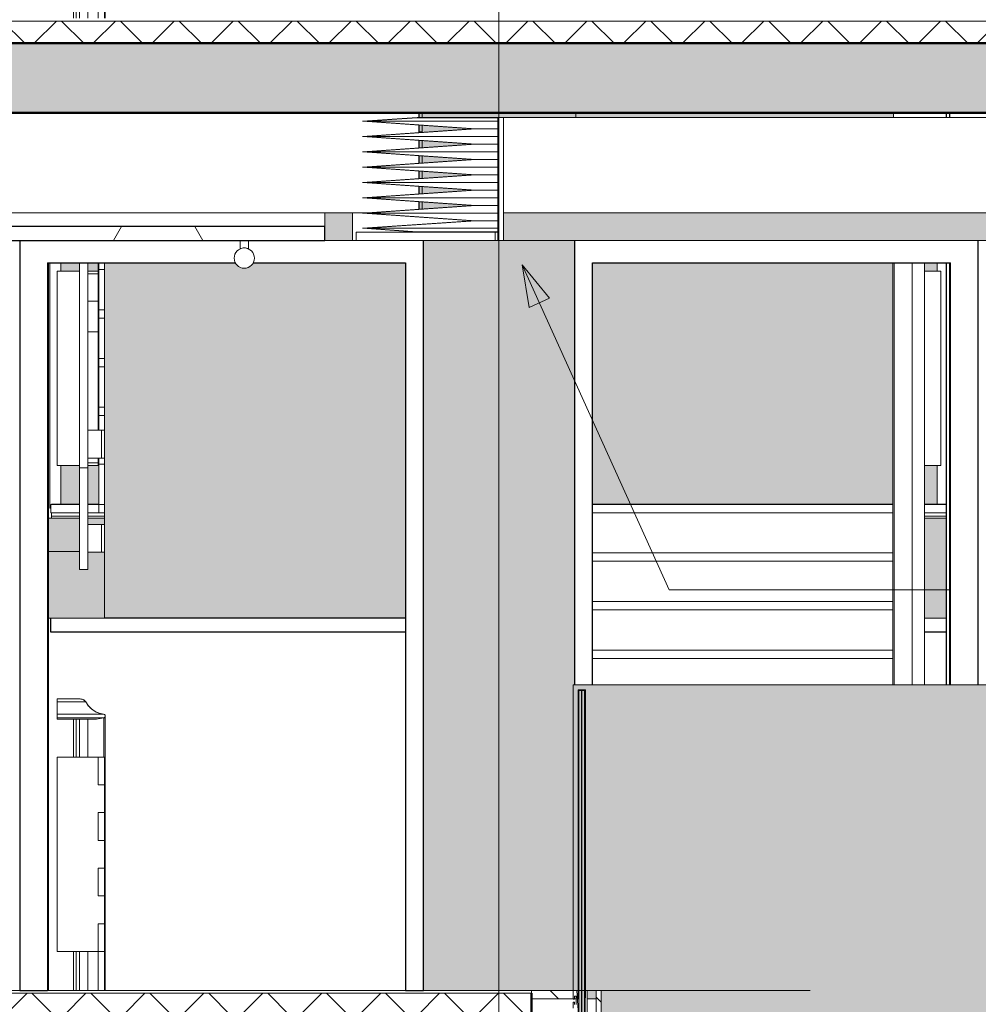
# Model space of a CAD drawing. Extents: x 50445 to 145605, y -10968 to 41989.
# Tile 281 of 338: x 100471 to 103921, y 8637 to 12182. Entities that reach past the tile are written whole.
import ezdxf

# ---------------------------------------------------------------- set-up
doc = ezdxf.new("R2010")
doc.units = 0
doc.header["$LTSCALE"] = 414.30304
doc.header["$MEASUREMENT"] = 0
doc.linetypes.add('stramien', pattern=[22.225, 12.7, -3.175, 3.175, -3.175])
doc.layers.get('0').update_dxf_attribs({"linetype": 'CONTINUOUS'})
for name, color, linetype, lineweight in [('A-ANNO-TEXT', 2, 'CONTINUOUS', 18), ('A-CLNG-PATT', 5, 'CONTINUOUS', 25), ('A-CLNG-SUSP', 5, 'CONTINUOUS', 25), ('A-DETL', 5, 'CONTINUOUS', 18), ('A-DOOR', 1, 'CONTINUOUS', 25), ('A-EQPM', 6, 'CONTINUOUS', 18), ('A-FLOR-CASE', 3, 'CONTINUOUS', 18), ('A-FLOR-OTLN', 6, 'CONTINUOUS', 18), ('A-FLOR-PATT', 8, 'CONTINUOUS', 50), ('A-GENM', 6, 'CONTINUOUS', 18), ('I-WALL', 2, 'CONTINUOUS', 25), ('S-BEAM', 4, 'CONTINUOUS', 18), ('S-GRID', 1, 'CONTINUOUS', 18)]:
    doc.layers.add(name, color=color, linetype=linetype, lineweight=lineweight)
pattern_1 = [(45, (114825.1, 10064.78), (-106.066, 106.066), []), (135, (114825.1, 10064.78), (-106.066, -106.066), [])]
pattern_2 = [(135, (33645.57, 9397.6), (-70.7107, -70.7107), [])]

# ---------------------------------------------------------------- blocks, each defined once
blk = doc.blocks.new('34_leuning zijkant betontrap trappenhuis westgevel staandaard links - 24_betontrap trappenhuis 3500 hoog-2949909-plotview doorsnede C C  -  1 op 100')
at = {"layer": 'A-EQPM'}
for p, q in [((19509.8, 9069.3), (19426.6, 9069.3)), ((19426.6, 9059.1), (19426.6, 9069.3)), ((19426.6, 9014.4), (19426.6, 9059.1)), ((19529.9, 9059.1), (19426.6, 9059.1)), ((19426.6, 9000.9), (19426.6, 9014.4)), ((19426.6, 9014.4), (19593.8, 9014.4)), ((19599.6, 8020), (19599.6, 9006.5)), ((19426.6, 8996.9), (19426.6, 9000.9)), ((19594.8, 9000.9), (19426.6, 9000.9)), ((19426.6, 8996.9), (19565.9, 8996.9)), ((19484.7, 8996.9), (19484.7, 8860)), ((19495.2, 8860), (19495.2, 8996.9)), ((19506.6, 8860), (19506.6, 8996.9)), ((19536.6, 8996.9), (19536.6, 8860)), ((19594.7, 9000.9), (19568.4, 8996.9)), ((19594.7, 8860), (19594.7, 9000.9)), ((19574.6, 8860), (19426.6, 8860)), ((19426.6, 8860), (19426.6, 8160)), ((19574.6, 8760), (19574.6, 8860)), ((19574.6, 8760), (19574.6, 8860)), ((19574.6, 8860), (19596.6, 8860)), ((19596.6, 8860), (19596.6, 8760)), ((19596.6, 8760), (19574.6, 8760)), ((19596.6, 8760), (19574.6, 8760)), ((19596.6, 8660), (19596.6, 8760)), ((19574.6, 8560), (19574.6, 8660)), ((19574.6, 8660), (19596.6, 8660)), ((19574.6, 8560), (19574.6, 8660)), ((19596.6, 8660), (19574.6, 8660)), ((19596.6, 8660), (19596.6, 8560)), ((19596.6, 8560), (19574.6, 8560)), ((19596.6, 8560), (19574.6, 8560)), ((19596.6, 8460), (19596.6, 8560)), ((19574.6, 8360), (19574.6, 8460)), ((19574.6, 8460), (19596.6, 8460)), ((19574.6, 8360), (19574.6, 8460)), ((19596.6, 8460), (19574.6, 8460)), ((19596.6, 8460), (19596.6, 8360)), ((19596.6, 8360), (19574.6, 8360)), ((19596.6, 8360), (19574.6, 8360)), ((19596.6, 8260), (19596.6, 8360)), ((19574.6, 8160), (19574.6, 8260)), ((19574.6, 8260), (19596.6, 8260)), ((19574.6, 8160), (19574.6, 8260)), ((19596.6, 8260), (19574.6, 8260)), ((19596.6, 8260), (19596.6, 8160)), ((19426.6, 8160), (19574.6, 8160)), ((19484.7, 8160), (19484.7, 8020)), ((19495.2, 8020), (19495.2, 8160)), ((19506.6, 8020), (19506.6, 8160)), ((19536.6, 8160), (19536.6, 8020)), ((19596.6, 8160), (19574.6, 8160)), ((19574.6, 8020), (19574.6, 8160)), ((19596.6, 8160), (19596.6, 8020)), ((19506.6, 6401.7), (19506.6, 7140)), ((19536.6, 7140), (19536.6, 6401.7)), ((19574.6, 6536.7), (19574.6, 7140)), ((19506.6, 7110), (19426.6, 7110)), ((19426.6, 7110), (19426.6, 6410)), ((19574.6, 7110), (19536.6, 7110)), ((19536.6, 7100), (19574.6, 7100)), ((19536.6, 7001.7), (19574.6, 7001.7)), ((19574.6, 6836.7), (19574.6, 6924.2)), ((19576.6, 6924.2), (19574.6, 6924.2)), ((19574.6, 6891.7), (19536.6, 6891.7)), ((19576.6, 6836.7), (19574.6, 6836.7)), ((19536.6, 6536.7), (19586.6, 6536.7)), ((19586.6, 6436.7), (19586.6, 6536.7)), ((19586.6, 6536.7), (19596.6, 6536.7)), ((19586.6, 6436.7), (19536.6, 6436.7)), ((19574.6, 6420), (19536.6, 6420)), ((19574.6, 6410), (19574.6, 6436.7)), ((19596.6, 6436.7), (19586.6, 6436.7)), ((19426.6, 6410), (19506.6, 6410)), ((19506.6, 6035.4), (19506.6, 6401.7)), ((19506.6, 6401.7), (19536.6, 6401.7)), ((19536.6, 6410), (19574.6, 6410)), ((19536.6, 6401.7), (19536.6, 6035.4)), ((19576.6, 6410), (19574.6, 6410)), ((19576.6, 6410), (19574.6, 6410)), ((19536.6, 6197.4), (19586.6, 6197.4)), ((19586.6, 6097.4), (19586.6, 6197.4)), ((19586.6, 6197.4), (19596.6, 6197.4)), ((19586.6, 6097.4), (19536.6, 6097.4)), ((19596.6, 6097.4), (19586.6, 6097.4)), ((19506.6, 6035.4), (19536.6, 6035.4))]:
    blk.add_line(p, q, dxfattribs=at)
at = {"layer": 'A-EQPM', "flags": 128}
for points in [[(19529.9, 9059.1), (19526.3, 9063.1), (19521.9, 9066.2), (19516.9, 9068.3), (19511.6, 9069.2), (19509.8, 9069.3)], [(19511.6, 9069.2), (19516.9, 9068.3), (19521.8, 9066.2), (19526.2, 9063.1), (19529.9, 9059.1)], [(19593.8, 9014.4), (19578, 9017.8), (19563.1, 9024.3), (19549.8, 9033.6), (19538.6, 9045.3), (19529.9, 9059.1)], [(19529.9, 9059.1), (19538.5, 9045.3), (19549.7, 9033.6), (19563, 9024.3), (19577.9, 9017.8), (19593.8, 9014.4)], [(19594.8, 9000.9), (19596.2, 9001.5), (19597.4, 9002.5), (19598.4, 9003.6), (19599.1, 9005), (19599.5, 9006.5), (19599.6, 9008), (19599.3, 9009.5), (19598.7, 9010.9), (19597.8, 9012.2), (19596.7, 9013.2), (19595.3, 9013.9), (19593.8, 9014.4)], [(19593.8, 9014.4), (19595.3, 9013.9), (19596.6, 9013.2), (19597.8, 9012.2), (19598.7, 9010.9), (19599.3, 9009.5), (19599.5, 9008), (19599.5, 9006.5), (19599.1, 9005), (19598.4, 9003.6), (19597.4, 9002.5), (19596.1, 9001.5), (19594.7, 9000.9)], [(19565.9, 8996.9), (19568.5, 8996.9), (19594.8, 9000.9)]]:
    blk.add_lwpolyline(points, dxfattribs=at)
at = {"layer": 'A-EQPM'}
for points in [[(19513.4, 9069), (19513.8, 9069), (19514.2, 9068.9), (19514.6, 9068.8)], [(19519.3, 9067.4), (19519.7, 9067.3), (19520.1, 9067.1), (19520.5, 9066.9)], [(19529.9, 9059.1), (19532.6, 9053.6), (19535.9, 9048.4), (19539.8, 9043.7)], [(19544.2, 9038.8), (19547, 9035.9), (19550.1, 9033.2), (19553.3, 9030.7)], [(19559, 9026.6), (19562.6, 9024.4), (19566.2, 9022.2), (19570, 9020.6)], [(19575.8, 9018.5), (19581.6, 9016.4), (19587.7, 9015.1), (19593.8, 9014.4)]]:
    blk.add_open_spline(points, degree=3, dxfattribs=at)
blk = doc.blocks.new('34_leuning zijkant betontrap trappenhuis westgevel standaard rechts - 24_betontrap trappenhuis 3500 hoog-V12-plotview doorsnede C C  -  1 op 100')
at = {"layer": 'A-EQPM'}
for p, q in [((22433.6, 10640), (22433.6, 9120)), ((22439.4, 10640), (22439.4, 9120)), ((22503.3, 9120), (22503.3, 10640)), ((22548.5, 9120), (22548.5, 10640)), ((22606.6, 10610), (22548.4, 10610)), ((22606.6, 9910), (22606.6, 10610)), ((22548.5, 9910), (22606.6, 9910))]:
    blk.add_line(p, q, dxfattribs=at)
blk = doc.blocks.new('34_KU_hardglazen balustrade trappenhuis westgevel - Type-V14-plotview doorsnede C C  -  1 op 100')
at = {"layer": 'A-EQPM'}
h = blk.add_hatch(color=256, dxfattribs=at)
h.paths.add_polyline_path([(22403.6, 9770.5), (22433.6, 9770.5), (22433.6, 10640), (21352.6, 10640), (21352.6, 9770.5), (22125.3, 9770.5)], flags=0)
h.paths.add_polyline_path([(19440.1, 9770.5), (19506.6, 9770.5), (19506.6, 9910), (19440.1, 9910)], flags=0)
h.paths.add_polyline_path([(19536.6, 9770.5), (19576.6, 9770.5), (19576.6, 9910), (19536.6, 9910)], flags=0)
h.paths.add_polyline_path([(22548.5, 9770.5), (22593.2, 9770.5), (22593.2, 9910), (22548.5, 9910), (22548.5, 9860.1)], flags=0)
h.paths.add_polyline_path([(22578.8, 10610), (22593.2, 10610), (22593.2, 10640), (22548.5, 10640), (22548.5, 10610)], flags=0)
h.paths.add_polyline_path([(19574.6, 10610), (19574.6, 10640), (19536.6, 10640), (19536.6, 10610)], flags=0)
h.paths.add_polyline_path([(19440.1, 10610), (19506.6, 10610), (19506.6, 10640), (19440.1, 10640)], flags=0)
for p, q in [((19400.1, 10640), (19400.1, 9756.5)), ((19440.1, 10610), (19440.1, 10640)), ((22593.2, 10640), (22593.2, 10610)), ((19440.1, 9770.5), (19440.1, 9910)), ((22593.2, 9910), (22593.2, 9770.5)), ((19403.6, 9756.5), (19400.1, 9756.5)), ((19406.6, 9770.5), (19506.6, 9770.5)), ((19536.6, 9770.5), (19576.6, 9770.5)), ((21352.6, 9770.5), (22433.8, 9770.5)), ((22548.5, 9770.5), (22626.6, 9770.5)), ((19406.6, 9727.8), (19406.6, 9739.3)), ((19406.6, 9739.3), (19506.6, 9739.3)), ((19406.6, 9720), (19406.6, 9727.8)), ((19406.6, 9727.8), (19506.6, 9727.8)), ((19536.6, 9739.3), (19596.6, 9739.3)), ((19536.6, 9727.8), (19596.6, 9727.8)), ((22548.5, 9739.3), (22626.6, 9739.3)), ((22548.5, 9727.8), (22626.6, 9727.8)), ((22626.6, 9739.3), (22626.6, 9727.8)), ((22626.6, 9727.8), (22626.6, 9720))]:
    blk.add_line(p, q, dxfattribs=at)
blk = doc.blocks.new('32_KA HK-14 - Houten deur op kleefmagneet trappenhuis-4622518-plotview doorsnede C C  -  1 op 100')
at = {"layer": 'A-DOOR'}
for p, q in [((19291.6, 10720), (19291.6, 8020)), ((20744.6, 8020), (20744.6, 10720)), ((19391.6, 10640), (19391.6, 8020)), ((19391.6, 10640), (20067.7, 10640)), ((20132.2, 10640), (20680.6, 10640)), ((20680.6, 10640), (20680.6, 8020)), ((19291.6, 8020), (19391.6, 8020)), ((20680.6, 8020), (20744.6, 8020))]:
    blk.add_line(p, q, dxfattribs=at)
at = {"layer": 'A-DOOR', "lineweight": 18}
for p, q in [((19395.6, 10640), (19395.6, 8030)), ((19395.6, 8030), (19391.6, 8030))]:
    blk.add_line(p, q, dxfattribs=at)
blk = doc.blocks.new('32_KA HK-14 - Houten deur op kleefmagneet trappenhuis-5558574-plotview doorsnede C C  -  1 op 100')
at = {"layer": 'A-DOOR'}
for p, q in [((21288.6, 10720), (21288.6, 9120)), ((22741.6, 9120), (22741.6, 10720)), ((21352.6, 9120), (21352.6, 10640)), ((21352.6, 10640), (22641.6, 10640)), ((22641.6, 9120), (22641.6, 10640))]:
    blk.add_line(p, q, dxfattribs=at)
at = {"layer": 'A-DOOR', "lineweight": 18}
blk.add_line((22637.6, 9120), (22637.6, 10640), dxfattribs=at)
blk = doc.blocks.new('65_KU_GNS huif met Barisol - Type-V42-plotview doorsnede C C  -  1 op 100')
at = {"layer": 'A-GENM'}
blk.add_hatch(color=256, dxfattribs=at).paths.add_polyline_path([(21032.3, 10720), (26494.3, 10720), (26494.3, 10820), (21032.3, 10820)], flags=0)
for p, q in [((20722.4, 11163.2), (20525.3, 11149.4)), ((20525.3, 11149.4), (20919.3, 11121.9)), ((20539.7, 11149.4), (20722.4, 11162.2)), ((20933.6, 11121.9), (20539.7, 11149.4)), ((20539.7, 11149.4), (21012.1, 11149.4)), ((20722.4, 11162.2), (20722.4, 11163.2)), ((20722.4, 11163.2), (21012.1, 11163.2)), ((20722.4, 11162.2), (21012.1, 11162.2)), ((21032.3, 11163.2), (21012.3, 11163.2)), ((21012.3, 11163.2), (21012.3, 10720)), ((21032.3, 10720), (21032.3, 11163.2)), ((26494.3, 11163.2), (21032.3, 11163.2)), ((20919.3, 11121.9), (20525.3, 11094.3)), ((20539.7, 11094.3), (20933.6, 11121.9)), ((20933.6, 11121.9), (21012.1, 11121.9)), ((20525.3, 11094.3), (20919.3, 11066.8)), ((20919.3, 11066.8), (20525.3, 11039.2)), ((20933.6, 11066.8), (20539.7, 11094.3)), ((20539.7, 11094.3), (21012.1, 11094.3)), ((20539.7, 11039.2), (20933.6, 11066.8)), ((20933.6, 11066.8), (21012.1, 11066.8)), ((20525.3, 11039.2), (20919.3, 11011.7)), ((20933.6, 11011.7), (20539.7, 11039.2)), ((20539.7, 11039.2), (21012.1, 11039.2)), ((20919.3, 11011.7), (20525.3, 10984.1)), ((20539.7, 10984.1), (20933.6, 11011.7)), ((20933.6, 11011.7), (21012.1, 11011.7)), ((20525.3, 10984.1), (20919.3, 10956.6)), ((20919.3, 10956.6), (20525.3, 10929)), ((20933.6, 10956.6), (20539.7, 10984.1)), ((20539.7, 10984.1), (21012.1, 10984.1)), ((20539.7, 10929), (20933.6, 10956.6)), ((20933.6, 10956.6), (21012.1, 10956.6)), ((20525.3, 10929), (20919.3, 10901.5)), ((20933.6, 10901.5), (20539.7, 10929)), ((20539.7, 10929), (21012.1, 10929)), ((20919.3, 10901.5), (20525.3, 10874)), ((20539.7, 10874), (20933.6, 10901.5)), ((20933.6, 10901.5), (21012.1, 10901.5)), ((20525.3, 10874), (20919.3, 10846.4)), ((20933.6, 10846.4), (20539.7, 10874)), ((20539.7, 10874), (21012.1, 10874)), ((20919.3, 10846.4), (20525.3, 10818.9)), ((20525.3, 10818.9), (20919.3, 10791.3)), ((20539.7, 10818.9), (20933.6, 10846.4)), ((20933.6, 10791.3), (20539.7, 10818.9)), ((20539.7, 10818.9), (21012.1, 10818.9)), ((20933.6, 10846.4), (21012.1, 10846.4)), ((26494.3, 10820), (21032.3, 10820)), ((21032.3, 10820), (21032.3, 10720)), ((20919.3, 10791.3), (20525.3, 10763.8)), ((20539.7, 10763.8), (20933.6, 10791.3)), ((20933.6, 10791.3), (21012.1, 10791.3)), ((21002.3, 10750), (20502.3, 10750)), ((20502.3, 10750), (20502.3, 10720)), ((20525.3, 10763.8), (20722.4, 10750)), ((20722.4, 10751), (20539.7, 10763.8)), ((20539.7, 10763.8), (21012.1, 10763.8)), ((20722.4, 10750), (20722.4, 10751)), ((20722.4, 10751), (21012.1, 10751)), ((21002.3, 10720), (21002.3, 10750)), ((21012.1, 10750), (21002.3, 10750)), ((20502.3, 10720), (21002.3, 10720)), ((21002.3, 10720), (21012.1, 10720)), ((21012.3, 10720), (21032.3, 10720)), ((21032.3, 10720), (26494.3, 10720))]:
    blk.add_line(p, q, dxfattribs=at)
blk = doc.blocks.new('34_KA_houten balustrade communicatietrappen - Type-V45-plotview doorsnede C C  -  1 op 100')
at = {"layer": 'A-FLOR-CASE'}
h = blk.add_hatch(dxfattribs=at)
h.set_pattern_fill('FP_22', color=256, style=0, pattern_type=2)
h.set_pattern_definition(pattern_2)
h.paths.add_polyline_path([(26465.9, 7220), (26465.9, 7620), (26447.9, 7620), (26447.9, 7238), (26167.9, 7238), (26167.9, 7990), (26149.9, 7990), (26149.9, 7238), (25603.6, 7238), (25576.9, 7220), (26021.3, 7220)], flags=0)
h.paths.add_polyline_path([(21067.9, 7220), (21383.9, 7220), (21383.9, 8020), (21365.9, 8020), (21365.9, 7238), (21085.9, 7238), (21085.9, 7620), (21067.9, 7620)], flags=0)
h.paths.add_polyline_path([(21283.9, 7990), (21301.9, 7990), (21301.9, 8020), (21283.9, 8020), (21283.9, 8000.1)], flags=0)
at = {"layer": 'A-GENM'}
h = blk.add_hatch(color=256, dxfattribs=at)
h.paths.add_polyline_path([(21383.9, 7220), (23167.1, 7220), (25989.9, 9120), (21283.9, 9120), (21283.9, 8020), (21301.9, 8020), (21301.9, 9102), (21328.1, 9102), (21328.1, 8020), (21383.9, 8020), (21383.9, 7238)], flags=0)
h.paths.add_polyline_path([(25576.9, 7220), (25603.6, 7238), (26149.9, 7239.1), (26149.9, 7701.6), (25434.4, 7220), (25464.8, 7220)], flags=0)
h = blk.add_hatch(color=256, dxfattribs=at)
h.paths.add_polyline_path([(21303.9, 7990), (21303.9, 9100), (21313.9, 9100), (21314.9, 9100), (21324.9, 9100), (21325.4, 7990), (21327.4, 7990), (21328.1, 8020), (21328.1, 9102), (21301.9, 9101.9), (21302.4, 7990)], flags=0)
h.paths.add_polyline_path([(21365.9, 7990), (21365.9, 8020), (21334.4, 8020), (21334.4, 7990)], flags=0)
for points in [[(21303.9, 7920), (21313.9, 7920), (21313.9, 9100), (21303.9, 9100), (21303.9, 8000.1)], [(21314.9, 7920), (21324.9, 7920), (21324.9, 9100), (21314.9, 9100), (21314.9, 8000.1)]]:
    blk.add_hatch(color=256, dxfattribs=at).paths.add_polyline_path(points, flags=0)
h = blk.add_hatch(dxfattribs=at)
h.set_pattern_fill('FP_22', color=256, style=0, pattern_type=2)
h.set_pattern_definition(pattern_2)
h.paths.add_polyline_path([(21283.9, 7990), (21283.9, 8020), (21133.9, 8020), (21133.9, 7990)], flags=0)
at = {"layer": 'A-FLOR-CASE'}
for p, q in [((21313.9, 9100), (21303.9, 9100)), ((21303.9, 9100), (21303.9, 7920)), ((21313.9, 7920), (21313.9, 9100)), ((21324.9, 9100), (21314.9, 9100)), ((21314.9, 9100), (21314.9, 7920)), ((21324.9, 7920), (21324.9, 9100))]:
    blk.add_line(p, q, dxfattribs=at)
at = {"layer": 'A-GENM'}
for p, q in [((25989.9, 9120), (21283.9, 9120)), ((21283.9, 9120), (21283.9, 8020)), ((21301.9, 9102), (21328.1, 9102)), ((21301.9, 8020), (21301.9, 9102)), ((21328.1, 9102), (21328.1, 8020)), ((21283.9, 8020), (21133.9, 8020)), ((21133.9, 8020), (21133.9, 7990)), ((21301.9, 8020), (21283.9, 8020)), ((21283.9, 8020), (21283.9, 7990)), ((21283.9, 7990), (21283.9, 8020)), ((21296.8, 8020), (21283.9, 8020)), ((21283.9, 8020), (21283.9, 7988.7)), ((21302.4, 7930), (21296.8, 8020)), ((21301.9, 7990), (21301.9, 8020)), ((21328.1, 8020), (21325.4, 7910)), ((21334.4, 8020), (21328.1, 8020)), ((21334.4, 8020), (21365.9, 8020)), ((21334.4, 7901.6), (21334.4, 8020)), ((21365.9, 8020), (21365.9, 7238)), ((21383.9, 8020), (21365.9, 8020)), ((21383.9, 7220), (21383.9, 8020)), ((21133.9, 7990), (21283.9, 7990)), ((21283.9, 7990), (21301.9, 7990)), ((21283.9, 7988.7), (21287.9, 7988.7)), ((21287.9, 7977.2), (21283.9, 7977.2)), ((21283.9, 7977.2), (21283.9, 7955.7)), ((21287.9, 7988.7), (21287.9, 7999)), ((21287.9, 7999), (21293.9, 7999)), ((21287.9, 7969), (21287.9, 7977.2)), ((21293.9, 7999), (21293.9, 7969)), ((21301.9, 7990), (21303.9, 7990)), ((21324.9, 7990), (21327.4, 7990)), ((21334.4, 7990), (21365.9, 7990))]:
    blk.add_line(p, q, dxfattribs=at)
blk = doc.blocks.new('42_KA leemstuc betonkolomafwerking - Type-V57-plotview doorsnede C C  -  1 op 100')
at = {"layer": 'A-GENM'}
h = blk.add_hatch(color=256, dxfattribs=at)
h.paths.add_polyline_path([(21012.1, 8020), (21283.9, 8020), (21283.9, 9120), (21288.6, 9120), (21288.6, 10720), (20744.6, 10720), (20744.6, 8020)], flags=0)
h.paths.add_polyline_path([(20739.6, 10833.8), (20919.3, 10846.4), (20739.6, 10859), (20739.6, 10846.4)], flags=0)
h.paths.add_polyline_path([(20739.6, 10888.9), (20919.3, 10901.5), (20739.6, 10914.1), (20739.6, 10901.5)], flags=0)
h.paths.add_polyline_path([(20739.6, 10944), (20919.3, 10956.6), (20739.6, 10969.2), (20739.6, 10956.6)], flags=0)
h.paths.add_polyline_path([(20739.6, 10999.1), (20919.3, 11011.7), (20739.6, 11024.2), (20739.6, 11011.7)], flags=0)
h.paths.add_polyline_path([(20739.6, 11054.2), (20919.3, 11066.8), (20739.6, 11079.3), (20739.6, 11066.8)], flags=0)
h.paths.add_polyline_path([(20739.6, 11109.3), (20919.3, 11121.9), (20739.6, 11134.4), (20739.6, 11121.9)], flags=0)
h.paths.add_polyline_path([(21012.3, 11163.2), (21293.6, 11163.2), (21293.6, 11180), (20739.6, 11180), (20739.6, 11163.2), (21012.1, 11163.2)], flags=0)
for p, q in [((20739.6, 11180), (20739.6, 11163.2)), ((21293.6, 11180), (21293.6, 11163.2)), ((20739.6, 11134.4), (20739.6, 11109.3)), ((20739.6, 11079.3), (20739.6, 11054.2)), ((20739.6, 11024.2), (20739.6, 10999.1)), ((20739.6, 10969.2), (20739.6, 10944)), ((20739.6, 10914.1), (20739.6, 10888.9)), ((20739.6, 10859), (20739.6, 10833.8))]:
    blk.add_line(p, q, dxfattribs=at)
blk = doc.blocks.new('41_betontrap natuursteen afwerking - 24_betontrap trappenhuis 3500 hoog-2911512-plotview doorsnede C C  -  1 op 100')
at = {"layer": 'A-EQPM'}
for p, q in [((19576.6, 3615), (19576.6, 3640)), ((19576.6, 3470), (19576.6, 3615)), ((19596.6, 3615), (19576.6, 3615))]:
    blk.add_line(p, q, dxfattribs=at)
blk = doc.blocks.new('41_betontrap natuursteen afwerking - 24_betontrap trappenhuis 3500 hoog-V77-plotview doorsnede C C  -  1 op 100')
at = {"layer": 'A-EQPM'}
for p, q in [((19576.6, 2915), (19576.6, 2936.7)), ((19576.6, 2770), (19576.6, 2915)), ((19596.6, 2915), (19576.6, 2915))]:
    blk.add_line(p, q, dxfattribs=at)
blk = doc.blocks.new('41_betontrap natuursteen afwerking - 24_betontrap trappenhuis 3500 hoog-V78-plotview doorsnede C C  -  1 op 100')
at = {"layer": 'A-EQPM'}
for p, q in [((19576.6, 3090), (19576.6, 3120)), ((19596.6, 3120), (19576.6, 3120)), ((19576.6, 3036.7), (19576.6, 3090)), ((19596.6, 3090), (19576.6, 3090))]:
    blk.add_line(p, q, dxfattribs=at)
blk = doc.blocks.new('41_betontrap natuursteen afwerking - 24_betontrap trappenhuis 3500 hoog-V79-plotview doorsnede C C  -  1 op 100')
at = {"layer": 'A-EQPM'}
for p, q in [((19576.6, 3265), (19576.6, 3295)), ((19596.6, 3295), (19576.6, 3295)), ((19576.6, 3120), (19576.6, 3265)), ((19596.6, 3265), (19576.6, 3265))]:
    blk.add_line(p, q, dxfattribs=at)
blk = doc.blocks.new('41_betontrap natuursteen afwerking tussenbordes naar beneden - 24_betontrap trappenhuis 3500 hoog-2916863-plotview doorsnede C C  -  1 op 100')
at = {"layer": 'A-EQPM'}
for p, q in [((19576.6, 2740), (19576.6, 2770)), ((19596.6, 2770), (19576.6, 2770)), ((19596.6, 2740), (19576.6, 2740))]:
    blk.add_line(p, q, dxfattribs=at)
blk = doc.blocks.new('41_betontrap natuursteen afwerking - 24_betontrap trappenhuis 3500 hoog-V81-plotview doorsnede C C  -  1 op 100')
at = {"layer": 'A-EQPM'}
for p, q in [((22433.8, 2070), (21352.6, 2070)), ((21352.6, 2040), (22433.8, 2040))]:
    blk.add_line(p, q, dxfattribs=at)
blk = doc.blocks.new('41_betontrap natuursteen afwerking bordes boven - 24_betontrap trappenhuis 3500 hoog-2921393-plotview doorsnede C C  -  1 op 100')
at = {"layer": 'A-EQPM'}
for p, q in [((22433.8, 2770), (21352.6, 2770)), ((21352.6, 2740), (22433.8, 2740))]:
    blk.add_line(p, q, dxfattribs=at)
blk = doc.blocks.new('65_KA_ETAP K8 nooduitje buisvormig - Type-10172408-plotview doorsnede C C  -  1 op 100')
at = {"layer": 'A-GENM'}
for p, q in [((20084.9, 7220), (20084.9, 7190)), ((20114.9, 7190), (20114.9, 7220))]:
    blk.add_line(p, q, dxfattribs=at)
for start, end in [(0, 180), (108.0803, 114.2651), (77.8675, 102.1325), (65.7349, 71.9197), (180, 0)]:
    blk.add_arc((20099.9, 7156.7), 36.5, start, end, dxfattribs=at)
blk = doc.blocks.new('24_betontrap trappenhuis westgevel 3500 hoog - 24_betontrap trappenhuis 3500 hoog-434817-plotview doorsnede C C  -  1 op 100')
at = {"layer": 'A-GENM'}
h = blk.add_hatch(color=256, dxfattribs=at)
h.paths.add_polyline_path([(20739.6, 11111.4), (20739.6, 11134.4), (20729.6, 11135.1), (20729.6, 11111.4)], flags=0)
h.paths.add_polyline_path([(20729.6, 11163.2), (20739.6, 11163.2), (20739.6, 11180), (20729.6, 11180)], flags=0)
h = blk.add_hatch(color=256, dxfattribs=at)
h.paths.add_polyline_path([(19898.9, 9361.4), (20680.6, 9361.4), (20680.6, 10640), (20132.2, 10640), (20131.6, 10638.5), (20125.8, 10630.9), (20118.2, 10625.1), (20109.4, 10621.5), (20099.9, 10620.2), (20090.5, 10621.5), (20081.7, 10625.1), (20074.1, 10630.9), (20066.4, 10640), (19596.6, 10640), (19596.6, 9361.4)], flags=0)
h.paths.add_polyline_path([(20729.6, 10833.1), (20739.6, 10833.8), (20739.6, 10859), (20729.6, 10859.7), (20729.6, 10846.4)], flags=0)
h.paths.add_polyline_path([(20729.6, 10888.2), (20739.6, 10888.9), (20739.6, 10914.1), (20729.6, 10914.8), (20729.6, 10901.5)], flags=0)
h.paths.add_polyline_path([(20729.6, 10943.3), (20739.6, 10944), (20739.6, 10969.2), (20729.6, 10969.9), (20729.6, 10956.6)], flags=0)
h.paths.add_polyline_path([(20729.6, 10998.4), (20739.6, 10999.1), (20739.6, 11024.2), (20729.6, 11024.9), (20729.6, 11011.7)], flags=0)
h.paths.add_polyline_path([(20729.6, 11053.5), (20739.6, 11054.2), (20739.6, 11079.3), (20729.6, 11080), (20729.6, 11066.8)], flags=0)
h.paths.add_polyline_path([(20729.6, 11108.6), (20739.6, 11109.3), (20739.6, 11111.4), (20729.6, 11111.4)], flags=0)
at = {"layer": 'A-GENM', "color": 7}
for p, q in [((20729.6, 11111.4), (20739.6, 11111.4)), ((19596.6, 9361.4), (19596.6, 10640)), ((19596.6, 9361.4), (20680.6, 9361.4))]:
    blk.add_line(p, q, dxfattribs=at)
blk = doc.blocks.new('24_betontrap trappenhuis westgevel 3500 hoog - 24_betontrap trappenhuis 3500 hoog-V6-plotview doorsnede C C  -  1 op 100')
at = {"layer": 'A-GENM'}
for points in [[(20729.6, 14611.4), (20739.6, 14611.4), (20739.6, 14680), (20729.6, 14680)], [(21293.6, 11163.2), (22436.6, 11163.2), (22436.6, 11180), (21293.6, 11180)]]:
    blk.add_hatch(color=256, dxfattribs=at).paths.add_polyline_path(points, flags=0)
h = blk.add_hatch(color=256, dxfattribs=at)
h.paths.add_polyline_path([(19898.9, 12861.4), (20680.6, 12861.4), (20680.6, 14140), (20132.2, 14140), (20131.6, 14138.5), (20125.8, 14130.9), (20118.2, 14125.1), (20109.4, 14121.5), (20099.9, 14120.2), (20090.5, 14121.5), (20081.7, 14125.1), (20074.1, 14130.9), (20066.4, 14140), (19596.6, 14140), (19596.6, 12861.4)], flags=0)
h.paths.add_polyline_path([(20733.8, 14320), (20739.6, 14320), (20739.6, 14611.4), (20729.6, 14611.4), (20729.6, 14320)], flags=0)
at = {"layer": 'A-GENM', "color": 7}
for p, q in [((20729.6, 14611.4), (20739.6, 14611.4)), ((19596.6, 12861.4), (19596.6, 14140)), ((19596.6, 12861.4), (20680.6, 12861.4)), ((22436.6, 11180), (22436.6, 11163.2))]:
    blk.add_line(p, q, dxfattribs=at)
blk = doc.blocks.new('3073_04 constructie_abt_export 08-11-2012_rvt-1-plotview doorsnede C C  -  1 op 100')
at = {"layer": 'A-FLOR-PATT', "lineweight": 18}
h = blk.add_hatch(color=7, dxfattribs=at)
h.paths.add_polyline_path([(54166.6, 11180), (54166.6, 11430), (37166.6, 11430), (37166.6, 11180), (53293.9, 11180)], flags=0)
h.paths.add_polyline_path([(4366.6, 11180), (32366.6, 11180), (32366.6, 11430), (4366.6, 11430)], flags=0)
at = {"layer": 'S-BEAM', "lineweight": 5}
h = blk.add_hatch(color=256, dxfattribs=at)
h.paths.add_polyline_path([(22627.5, 9360), (22627.5, 9720), (22548.5, 9720), (22548.5, 9360)], flags=0)
h.paths.add_polyline_path([(19596.6, 9360), (20680.6, 9360), (20680.6, 9361.4), (19596.6, 9361.4), (19596.6, 9597.4), (19536.6, 9597.4), (19536.6, 9535.4), (19506.6, 9535.4), (19506.6, 9720), (19395.6, 9720), (19395.6, 9360)], flags=0)
h.paths.add_polyline_path([(22637.5, 9360), (22637.6, 9360), (22637.5, 9370)], flags=0)
h.paths.add_polyline_path([(19536.6, 9697.4), (19596.6, 9697.4), (19596.6, 9720), (19536.6, 9720), (19536.6, 9717)], flags=0)
at = {"layer": 'A-FLOR-OTLN', "color": 90, "lineweight": 50}
for p, q in [((32366.6, 11430), (4366.6, 11430)), ((4366.6, 11180), (32366.6, 11180))]:
    blk.add_line(p, q, dxfattribs=at)
at = {"layer": 'A-FLOR-OTLN', "color": 7}
for p, q in [((19395.6, 9720), (19506.6, 9720)), ((19536.6, 9720), (19596.6, 9720)), ((19506.6, 9600), (19395.6, 9600))]:
    blk.add_line(p, q, dxfattribs=at)
at = {"layer": 'S-BEAM', "color": 7}
for p, q in [((19395.6, 9720), (19506.6, 9720)), ((19536.6, 9720), (19596.6, 9720)), ((22548.5, 9720), (22627.5, 9720)), ((19395.6, 9360), (20680.6, 9360)), ((22548.5, 9360), (22627.5, 9360))]:
    blk.add_line(p, q, dxfattribs=at)
at = {"lineweight": 18}
for name in ['24_betontrap trappenhuis westgevel 3500 hoog - 24_betontrap trappenhuis 3500 hoog-V6-plotview doorsnede C C  -  1 op 100', '24_betontrap trappenhuis westgevel 3500 hoog - 24_betontrap trappenhuis 3500 hoog-434817-plotview doorsnede C C  -  1 op 100']:
    blk.add_blockref(name, (0, 0), dxfattribs=at)

msp = doc.modelspace()

# ---------------------------------------------------------------- hatches: boundary and pattern name
at = {"layer": 'A-ANNO-TEXT'}
msp.add_hatch(color=7, dxfattribs=at).paths.add_polyline_path([(102280, 11299.3), (102305.2, 11146), (102378.4, 11179.1)], flags=0)
at = {"layer": 'A-CLNG-PATT', "lineweight": 18}
h = msp.add_hatch(dxfattribs=at)
h.set_pattern_fill('FP_21', color=256, angle=150, style=0, pattern_type=2)
h.set_pattern_definition([(60, (114825.1, 10064.8), (-692.82, 400), []), (120, (114825.1, 10064.8), (-692.82, -400), [])])
h.paths.add_polyline_path([(86324.1, 11387.2), (101568.7, 11387.2), (101568.7, 11437.2), (86324.1, 11437.2)], flags=0)
h.paths.add_polyline_path([(134568.5, 11387.2), (134568.5, 11437.2), (118643.3, 11437.2), (118643.3, 11387.2), (134473.4, 11387.2)], flags=0)
h.paths.add_polyline_path([(113245.8, 11387.2), (113245.8, 11437.2), (109090.8, 11437), (109090.8, 11387.2), (112210.1, 11387.2)], flags=0)
at = {"layer": 'A-FLOR-PATT', "lineweight": 18}
h = msp.add_hatch(dxfattribs=at)
h.set_pattern_fill('FP_6', color=256, angle=135, style=0, pattern_type=2)
h.set_pattern_definition(pattern_1)
h.paths.add_polyline_path([(106644.3, 12097.2), (113313.4, 12097.2), (113313.4, 12177.2), (85546.1, 12177.2), (85546.1, 12097.2), (105531.1, 12097.2)], flags=0)
h.paths.add_polyline_path([(135366.1, 12097.2), (135365.8, 12177.2), (118429.4, 12177.2), (118429.4, 12097.2), (134473.4, 12097.2)], flags=0)
h = msp.add_hatch(dxfattribs=at)
h.set_pattern_fill('FP_6', color=256, angle=135, style=0, pattern_type=2)
h.set_pattern_definition(pattern_1)
h.paths.add_polyline_path([(111096.9, 8597.2), (135346.1, 8597.2), (135346.1, 8687.2), (135334.1, 8687.2), (135334.1, 8677.2), (107429.4, 8677.2), (107429.4, 8597.2), (109983.8, 8597.2)], flags=0)
h.paths.add_polyline_path([(85546.1, 8597.2), (102313.4, 8597.2), (102313.4, 8677.2), (85546.1, 8677.2)], flags=0)
at = {"layer": 'A-GENM', "lineweight": 5}
msp.add_hatch(color=256, dxfattribs=at).paths.add_polyline_path([(101568.7, 11387.2), (101668.7, 11387.2), (101668.7, 11487.2), (101568.7, 11487.2)], flags=0)

# ---------------------------------------------------------------- linework, layer by layer
at = {"layer": 'A-ANNO-TEXT', "color": 7}
for p, q in [((102280, 11299.3), (102305.2, 11146)), ((102378.4, 11179.1), (102280, 11299.3)), ((102280, 11299.3), (102808.9, 10129)), ((102305.2, 11146), (102378.4, 11179.1)), ((102808.9, 10129), (103822.1, 10129))]:
    msp.add_line(p, q, dxfattribs=at)
at = {"layer": 'A-CLNG-SUSP'}
for p, q in [((101568.7, 11437.2), (86324.1, 11437.2)), ((101568.7, 11387.2), (101568.7, 11437.2)), ((86324.1, 11387.2), (101568.7, 11387.2)), ((100583.1, 9977.2), (100583.1, 10027.2)), ((101860.1, 9977.2), (100583.1, 9977.2)), ((103807, 9977.2), (103728, 9977.2))]:
    msp.add_line(p, q, dxfattribs=at)
at = {"layer": 'A-DETL', "linetype": 'stramien'}
msp.add_line((137516.8, 8687.2), (76916.8, 8687.2), dxfattribs=at)
at = {"layer": 'A-FLOR-OTLN'}
for p, q in [((113313.4, 12177.2), (96806.1, 12177.2)), ((100583.1, 10437.2), (100686.1, 10437.2)), ((100583.1, 10407.2), (100583.1, 10437.2)), ((100716.1, 10437.2), (100756.1, 10437.2)), ((103728, 10437.2), (103807, 10437.2)), ((100686.1, 10407.2), (100583.1, 10407.2)), ((100756.1, 10407.2), (100716.1, 10407.2)), ((103807, 10407.2), (103728, 10407.2)), ((100571.1, 8687.2), (101860.1, 8687.2)), ((101924.1, 8687.2), (102313.4, 8687.2)), ((102313.4, 8677.2), (85546.1, 8677.2))]:
    msp.add_line(p, q, dxfattribs=at)
at = {"layer": 'A-FLOR-OTLN', "lineweight": 50}
for p, q in [((85546.1, 12097.2), (113313.4, 12097.2)), ((102313.4, 8597.2), (102313.4, 8677.2))]:
    msp.add_line(p, q, dxfattribs=at)
at = {"layer": 'A-GENM'}
for p, q in [((99835.1, 11487.2), (101568.7, 11487.2)), ((101668.7, 11487.2), (101568.7, 11487.2)), ((101568.7, 11487.2), (101568.7, 11387.2)), ((101668.7, 11487.2), (101721.1, 11487.2)), ((101668.7, 11387.2), (101668.7, 11487.2)), ((101568.7, 11387.2), (101668.7, 11387.2)), ((101681.8, 11387.2), (101668.7, 11387.2))]:
    msp.add_line(p, q, dxfattribs=at)
at = {"layer": 'I-WALL'}
for p, q in [((101909.1, 11830.4), (101909.1, 11847.2)), ((103807, 11830.4), (103807, 11847.2)), ((103817, 11847.2), (103817, 11830.4)), ((101909.1, 11775.8), (101909.1, 11802.3)), ((101909.1, 11720.7), (101909.1, 11747.2)), ((101909.1, 11665.6), (101909.1, 11692.1)), ((101909.1, 11610.5), (101909.1, 11637)), ((101909.1, 11555.4), (101909.1, 11581.9)), ((101909.1, 11500.3), (101909.1, 11526.9)), ((103807, 9787.2), (103807, 11307.2)), ((103817, 11307.2), (103817, 9787.2)), ((100573.1, 8697.2), (100573.1, 8687.2))]:
    msp.add_line(p, q, dxfattribs=at)
at = {"layer": 'S-GRID', "linetype": 'stramien'}
msp.add_line((102196.1, -9967.8), (102196.1, 31258.5), dxfattribs=at)

# ---------------------------------------------------------------- block references
at = {"lineweight": 5}
msp.add_blockref('3073_04 constructie_abt_export 08-11-2012_rvt-1-plotview doorsnede C C  -  1 op 100', (81179.5, 667.2), dxfattribs=at)
at = {"layer": 'A-DOOR'}
for name in ['32_KA HK-14 - Houten deur op kleefmagneet trappenhuis-4622518-plotview doorsnede C C  -  1 op 100', '32_KA HK-14 - Houten deur op kleefmagneet trappenhuis-5558574-plotview doorsnede C C  -  1 op 100']:
    msp.add_blockref(name, (81179.5, 667.2), dxfattribs=at)
at = {"layer": 'A-EQPM'}
for name, p in [('34_leuning zijkant betontrap trappenhuis westgevel staandaard links - 24_betontrap trappenhuis 3500 hoog-2949909-plotview doorsnede C C  -  1 op 100', (81179.5, 4167.2)), ('34_KU_hardglazen balustrade trappenhuis westgevel - Type-V14-plotview doorsnede C C  -  1 op 100', (81179.5, 667.2)), ('41_betontrap natuursteen afwerking - 24_betontrap trappenhuis 3500 hoog-2911512-plotview doorsnede C C  -  1 op 100', (81179.5, 7667.2)), ('34_leuning zijkant betontrap trappenhuis westgevel standaard rechts - 24_betontrap trappenhuis 3500 hoog-V12-plotview doorsnede C C  -  1 op 100', (81179.5, 667.2)), ('41_betontrap natuursteen afwerking - 24_betontrap trappenhuis 3500 hoog-V79-plotview doorsnede C C  -  1 op 100', (81179.5, 7842.2)), ('41_betontrap natuursteen afwerking - 24_betontrap trappenhuis 3500 hoog-V79-plotview doorsnede C C  -  1 op 100', (81179.5, 7667.2)), ('41_betontrap natuursteen afwerking - 24_betontrap trappenhuis 3500 hoog-V78-plotview doorsnede C C  -  1 op 100', (81179.5, 7667.2)), ('41_betontrap natuursteen afwerking - 24_betontrap trappenhuis 3500 hoog-V77-plotview doorsnede C C  -  1 op 100', (81179.5, 7667.2)), ('41_betontrap natuursteen afwerking tussenbordes naar beneden - 24_betontrap trappenhuis 3500 hoog-2916863-plotview doorsnede C C  -  1 op 100', (81179.5, 7667.2)), ('41_betontrap natuursteen afwerking bordes boven - 24_betontrap trappenhuis 3500 hoog-2921393-plotview doorsnede C C  -  1 op 100', (81179.5, 7667.2)), ('41_betontrap natuursteen afwerking - 24_betontrap trappenhuis 3500 hoog-V81-plotview doorsnede C C  -  1 op 100', (81179.5, 8192.2)), ('41_betontrap natuursteen afwerking - 24_betontrap trappenhuis 3500 hoog-V81-plotview doorsnede C C  -  1 op 100', (81179.5, 8017.2)), ('41_betontrap natuursteen afwerking - 24_betontrap trappenhuis 3500 hoog-V81-plotview doorsnede C C  -  1 op 100', (81179.5, 7842.2)), ('34_leuning zijkant betontrap trappenhuis westgevel staandaard links - 24_betontrap trappenhuis 3500 hoog-2949909-plotview doorsnede C C  -  1 op 100', (81179.5, 667.2))]:
    msp.add_blockref(name, p, dxfattribs=at)
at = {"layer": 'A-GENM'}
for name, p in [('42_KA leemstuc betonkolomafwerking - Type-V57-plotview doorsnede C C  -  1 op 100', (81179.5, 667.2)), ('65_KU_GNS huif met Barisol - Type-V42-plotview doorsnede C C  -  1 op 100', (81179.5, 667.2)), ('65_KA_ETAP K8 nooduitje buisvormig - Type-10172408-plotview doorsnede C C  -  1 op 100', (81179.5, 4167.2)), ('34_KA_houten balustrade communicatietrappen - Type-V45-plotview doorsnede C C  -  1 op 100', (81179.5, 667.2))]:
    msp.add_blockref(name, p, dxfattribs=at)

doc.saveas('drawing.dxf')
